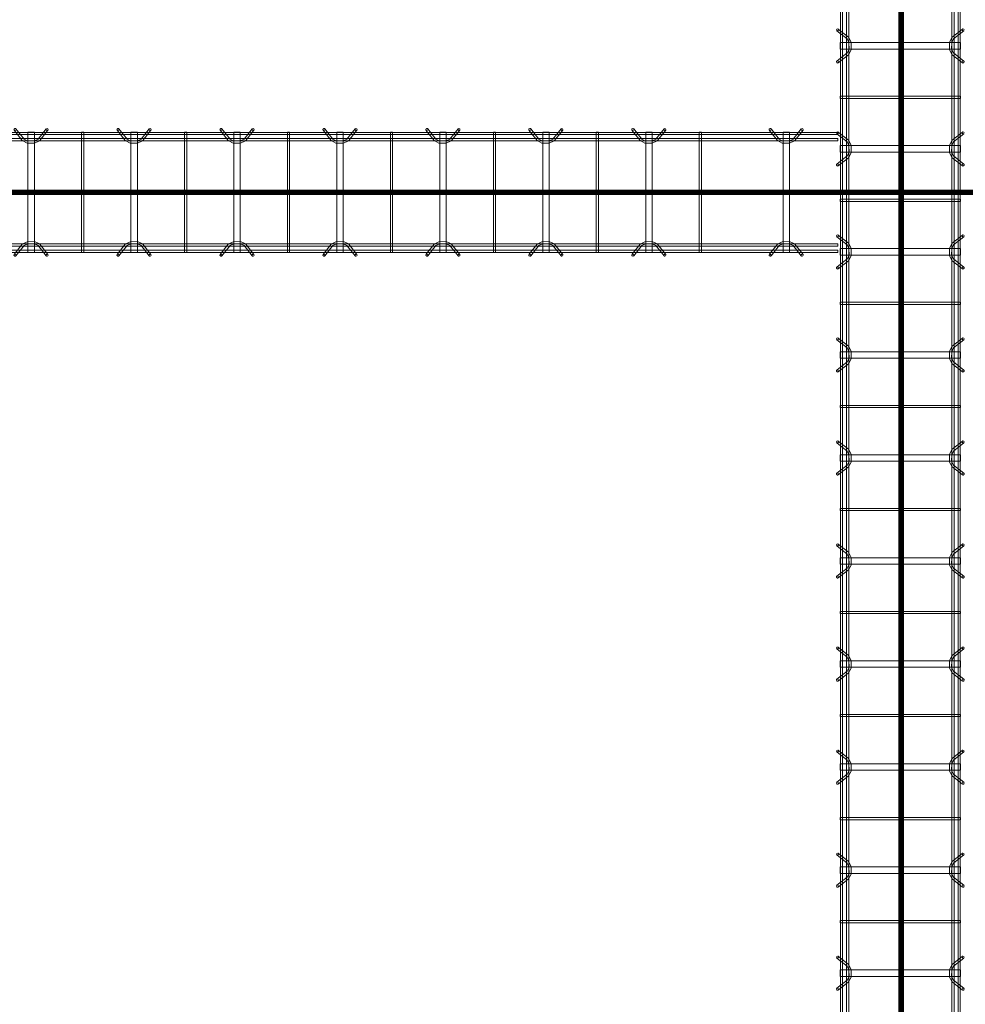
# Model space of a CAD drawing. Header units: inches. Extents: x -4136 to 1945, y -6639 to 12387.
# Tile 451 of 656: x -3094 to -2983, y 11188 to 11303. Entities that reach past the tile are written whole.
import ezdxf

# ---------------------------------------------------------------- set-up
doc = ezdxf.new("R2010")
doc.units = ezdxf.units.IN
doc.header["$MEASUREMENT"] = 0
doc.linetypes.add('Línea de rejilla', pattern=[0.875, 0.5, -0.125, 0.125, -0.125])
for name, color, linetype, lineweight in [('A-FLOR', 7, 'Continuous', 9), ('A-GENM', 7, 'Continuous', 9), ('S-BEAM', 7, 'Continuous', 9), ('S-GRID', 7, 'Continuous', 9)]:
    doc.layers.add(name, color=color, linetype=linetype, lineweight=lineweight)

# ---------------------------------------------------------------- blocks, each defined once
blk = doc.blocks.new('Dowel bar assembly - Dowel bar assembly-669756-SLAB ON GROUND JOINTS')
at = {"layer": 'S-BEAM', "color": 253, "true_color": 0xaaaaaa}
for p, q in [((1289.18, 1.19), (1288.23, 2.39)), ((1291.76, 2.39), (1290.81, 1.19)), ((1301.18, 1.19), (1300.23, 2.39)), ((1303.76, 2.39), (1302.81, 1.19)), ((1313.18, 1.19), (1312.23, 2.39)), ((1315.76, 2.39), (1314.81, 1.19)), ((1325.18, 1.19), (1324.23, 2.39)), ((1327.76, 2.39), (1326.81, 1.19)), ((1337.18, 1.19), (1336.23, 2.39)), ((1339.76, 2.39), (1338.81, 1.19)), ((1349.18, 1.19), (1348.23, 2.39)), ((1351.76, 2.39), (1350.81, 1.19)), ((1361.18, 1.19), (1360.23, 2.39)), ((1363.76, 2.39), (1362.81, 1.19)), ((1373.18, 1.19), (1372.23, 2.39)), ((1375.76, 2.39), (1374.81, 1.19)), ((1385.18, 1.19), (1384.23, 2.39)), ((1387.76, 2.39), (1386.81, 1.19)), ((1397.18, 1.19), (1396.23, 2.39)), ((1399.76, 2.39), (1398.81, 1.19)), ((2175, 1.98), (0, 1.98)), ((0, 1.72), (2175, 1.72)), ((2175, 1.25), (0, 1.25)), ((1288.02, 2.23), (1288.97, 1.03)), ((1289.62, 1.99), (1289.62, -12.01)), ((1290.38, 1.99), (1289.62, 1.99)), ((1289.62, 1.99), (1290.38, 1.99)), ((1290.38, -12.01), (1290.38, 1.99)), ((1291.01, 1.03), (1291.96, 2.23)), ((1295.87, 1.99), (1295.87, -12.01)), ((1296.13, 1.99), (1295.87, 1.99)), ((1295.87, 1.99), (1296.13, 1.99)), ((1296.13, -12.01), (1296.13, 1.99)), ((1300.02, 2.23), (1300.97, 1.03)), ((1301.62, 1.99), (1301.62, -12.01)), ((1302.38, 1.99), (1301.62, 1.99)), ((1301.62, 1.99), (1302.38, 1.99)), ((1302.38, -12.01), (1302.38, 1.99)), ((1303.01, 1.03), (1303.96, 2.23)), ((1307.87, 1.99), (1307.87, -12.01)), ((1308.13, 1.99), (1307.87, 1.99)), ((1307.87, 1.99), (1308.13, 1.99)), ((1308.13, -12.01), (1308.13, 1.99)), ((1312.02, 2.23), (1312.97, 1.03)), ((1313.62, 1.99), (1313.62, -12.01)), ((1314.38, 1.99), (1313.62, 1.99)), ((1313.62, 1.99), (1314.38, 1.99)), ((1314.38, -12.01), (1314.38, 1.99)), ((1315.01, 1.03), (1315.96, 2.23)), ((1319.87, 1.99), (1319.87, -12.01)), ((1320.13, 1.99), (1319.87, 1.99)), ((1319.87, 1.99), (1320.13, 1.99)), ((1320.13, -12.01), (1320.13, 1.99)), ((1324.02, 2.23), (1324.97, 1.03)), ((1325.62, 1.99), (1325.62, -12.01)), ((1326.38, 1.99), (1325.62, 1.99)), ((1325.62, 1.99), (1326.38, 1.99)), ((1326.38, -12.01), (1326.38, 1.99)), ((1327.01, 1.03), (1327.96, 2.23)), ((1331.87, 1.99), (1331.87, -12.01)), ((1332.13, 1.99), (1331.87, 1.99)), ((1331.87, 1.99), (1332.13, 1.99)), ((1332.13, -12.01), (1332.13, 1.99)), ((1336.02, 2.23), (1336.97, 1.03)), ((1337.62, 1.99), (1337.62, -12.01)), ((1338.38, 1.99), (1337.62, 1.99)), ((1337.62, 1.99), (1338.38, 1.99)), ((1338.38, -12.01), (1338.38, 1.99)), ((1339.01, 1.03), (1339.96, 2.23)), ((1343.87, 1.99), (1343.87, -12.01)), ((1344.13, 1.99), (1343.87, 1.99)), ((1343.87, 1.99), (1344.13, 1.99)), ((1344.13, -12.01), (1344.13, 1.99)), ((1348.02, 2.23), (1348.97, 1.03)), ((1349.62, 1.99), (1349.62, -12.01)), ((1350.38, 1.99), (1349.62, 1.99)), ((1349.62, 1.99), (1350.38, 1.99)), ((1350.38, -12.01), (1350.38, 1.99)), ((1351.01, 1.03), (1351.96, 2.23)), ((1355.87, 1.99), (1355.87, -12.01)), ((1356.13, 1.99), (1355.87, 1.99)), ((1355.87, 1.99), (1356.13, 1.99)), ((1356.13, -12.01), (1356.13, 1.99)), ((1360.02, 2.23), (1360.97, 1.03)), ((1361.62, 1.99), (1361.62, -12.01)), ((1362.38, 1.99), (1361.62, 1.99)), ((1361.62, 1.99), (1362.38, 1.99)), ((1362.38, -12.01), (1362.38, 1.99)), ((1363.01, 1.03), (1363.96, 2.23)), ((1367.87, 1.99), (1367.87, -12.01)), ((1368.13, 1.99), (1367.87, 1.99)), ((1367.87, 1.99), (1368.13, 1.99)), ((1368.13, -12.01), (1368.13, 1.99)), ((1372.02, 2.23), (1372.97, 1.03)), ((1373.62, 1.99), (1373.62, -12.01)), ((1374.38, 1.99), (1373.62, 1.99)), ((1373.62, 1.99), (1374.38, 1.99)), ((1374.38, -12.01), (1374.38, 1.99)), ((1375.01, 1.03), (1375.96, 2.23)), ((1379.87, 1.99), (1379.87, -12.01)), ((1380.13, 1.99), (1379.87, 1.99)), ((1379.87, 1.99), (1380.13, 1.99)), ((1380.13, -12.01), (1380.13, 1.99)), ((1384.02, 2.23), (1384.97, 1.03)), ((1385.62, 1.99), (1385.62, -12.01)), ((1386.38, 1.99), (1385.62, 1.99)), ((1385.62, 1.99), (1386.38, 1.99)), ((1386.38, -12.01), (1386.38, 1.99)), ((1387.01, 1.03), (1387.96, 2.23)), ((1391.87, 1.99), (1391.87, -12.01)), ((1392.13, 1.99), (1391.87, 1.99)), ((1391.87, 1.99), (1392.13, 1.99)), ((1392.13, -12.01), (1392.13, 1.99)), ((1396.02, 2.23), (1396.97, 1.03)), ((1397.62, 1.99), (1397.62, -12.01)), ((1398.38, 1.99), (1397.62, 1.99)), ((1397.62, 1.99), (1398.38, 1.99)), ((1398.38, -12.01), (1398.38, 1.99)), ((1399.01, 1.03), (1399.96, 2.23)), ((0, 0.99), (2175, 0.99)), ((2175, -11.01), (0, -11.01)), ((0, -11.27), (2175, -11.27)), ((1288.97, -11.05), (1288.02, -12.25)), ((1288.23, -12.41), (1289.18, -11.21)), ((1290.81, -11.21), (1291.76, -12.41)), ((1291.96, -12.25), (1291.01, -11.05)), ((1300.97, -11.05), (1300.02, -12.25)), ((1300.23, -12.41), (1301.18, -11.21)), ((1302.81, -11.21), (1303.76, -12.41)), ((1303.96, -12.25), (1303.01, -11.05)), ((1312.97, -11.05), (1312.02, -12.25)), ((1312.23, -12.41), (1313.18, -11.21)), ((1314.81, -11.21), (1315.76, -12.41)), ((1315.96, -12.25), (1315.01, -11.05)), ((1324.97, -11.05), (1324.02, -12.25)), ((1324.23, -12.41), (1325.18, -11.21)), ((1326.81, -11.21), (1327.76, -12.41)), ((1327.96, -12.25), (1327.01, -11.05)), ((1336.97, -11.05), (1336.02, -12.25)), ((1336.23, -12.41), (1337.18, -11.21)), ((1338.81, -11.21), (1339.76, -12.41)), ((1339.96, -12.25), (1339.01, -11.05)), ((1348.97, -11.05), (1348.02, -12.25)), ((1348.23, -12.41), (1349.18, -11.21)), ((1350.81, -11.21), (1351.76, -12.41)), ((1351.96, -12.25), (1351.01, -11.05)), ((1360.97, -11.05), (1360.02, -12.25)), ((1360.23, -12.41), (1361.18, -11.21)), ((1362.81, -11.21), (1363.76, -12.41)), ((1363.96, -12.25), (1363.01, -11.05)), ((1372.97, -11.05), (1372.02, -12.25)), ((1372.23, -12.41), (1373.18, -11.21)), ((1374.81, -11.21), (1375.76, -12.41)), ((1375.96, -12.25), (1375.01, -11.05)), ((1384.97, -11.05), (1384.02, -12.25)), ((1384.23, -12.41), (1385.18, -11.21)), ((1386.81, -11.21), (1387.76, -12.41)), ((1387.96, -12.25), (1387.01, -11.05)), ((1396.97, -11.05), (1396.02, -12.25)), ((1396.23, -12.41), (1397.18, -11.21)), ((1398.81, -11.21), (1399.76, -12.41)), ((1399.96, -12.25), (1399.01, -11.05)), ((2175, -11.74), (0, -11.74)), ((0, -12), (2175, -12)), ((1290.38, -12.01), (1289.62, -12.01)), ((1289.62, -12.01), (1290.38, -12.01)), ((1296.13, -12.01), (1295.87, -12.01)), ((1295.87, -12.01), (1296.13, -12.01)), ((1302.38, -12.01), (1301.62, -12.01)), ((1301.62, -12.01), (1302.38, -12.01)), ((1308.13, -12.01), (1307.87, -12.01)), ((1307.87, -12.01), (1308.13, -12.01)), ((1314.38, -12.01), (1313.62, -12.01)), ((1313.62, -12.01), (1314.38, -12.01)), ((1320.13, -12.01), (1319.87, -12.01)), ((1319.87, -12.01), (1320.13, -12.01)), ((1326.38, -12.01), (1325.62, -12.01)), ((1325.62, -12.01), (1326.38, -12.01)), ((1332.13, -12.01), (1331.87, -12.01)), ((1331.87, -12.01), (1332.13, -12.01)), ((1338.38, -12.01), (1337.62, -12.01)), ((1337.62, -12.01), (1338.38, -12.01)), ((1344.13, -12.01), (1343.87, -12.01)), ((1343.87, -12.01), (1344.13, -12.01)), ((1350.38, -12.01), (1349.62, -12.01)), ((1349.62, -12.01), (1350.38, -12.01)), ((1356.13, -12.01), (1355.87, -12.01)), ((1355.87, -12.01), (1356.13, -12.01)), ((1362.38, -12.01), (1361.62, -12.01)), ((1361.62, -12.01), (1362.38, -12.01)), ((1368.13, -12.01), (1367.87, -12.01)), ((1367.87, -12.01), (1368.13, -12.01)), ((1374.38, -12.01), (1373.62, -12.01)), ((1373.62, -12.01), (1374.38, -12.01)), ((1380.13, -12.01), (1379.87, -12.01)), ((1379.87, -12.01), (1380.13, -12.01)), ((1386.38, -12.01), (1385.62, -12.01)), ((1385.62, -12.01), (1386.38, -12.01)), ((1392.13, -12.01), (1391.87, -12.01)), ((1391.87, -12.01), (1392.13, -12.01)), ((1398.38, -12.01), (1397.62, -12.01)), ((1397.62, -12.01), (1398.38, -12.01))]:
    blk.add_line(p, q, dxfattribs=at)
at = {"layer": 'S-BEAM', "color": 253, "true_color": 0xaaaaaa, "flags": 128}
for points in [[(1289.18, 1.19), (1289.62, 0.97), (1290.38, 0.98), (1290.81, 1.19)], [(1301.18, 1.19), (1301.62, 0.97), (1302.38, 0.98), (1302.81, 1.19)], [(1313.18, 1.19), (1313.62, 0.97), (1314.38, 0.98), (1314.81, 1.19)], [(1325.18, 1.19), (1325.62, 0.97), (1326.38, 0.98), (1326.81, 1.19)], [(1337.18, 1.19), (1337.62, 0.97), (1338.38, 0.98), (1338.81, 1.19)], [(1349.18, 1.19), (1349.62, 0.97), (1350.38, 0.98), (1350.81, 1.19)], [(1361.18, 1.19), (1361.62, 0.97), (1362.38, 0.98), (1362.81, 1.19)], [(1373.18, 1.19), (1373.62, 0.97), (1374.38, 0.98), (1374.81, 1.19)], [(1385.18, 1.19), (1385.62, 0.97), (1386.38, 0.98), (1386.81, 1.19)], [(1397.18, 1.19), (1397.62, 0.97), (1398.38, 0.98), (1398.81, 1.19)], [(1288.97, 1.03), (1289.53, 0.73), (1290.39, 0.72), (1290.97, 0.99), (1291.01, 1.03)], [(1300.97, 1.03), (1301.53, 0.73), (1302.39, 0.72), (1302.97, 0.99), (1303.01, 1.03)], [(1312.97, 1.03), (1313.53, 0.73), (1314.39, 0.72), (1314.97, 0.99), (1315.01, 1.03)], [(1324.97, 1.03), (1325.53, 0.73), (1326.39, 0.72), (1326.97, 0.99), (1327.01, 1.03)], [(1336.97, 1.03), (1337.53, 0.73), (1338.39, 0.72), (1338.97, 0.99), (1339.01, 1.03)], [(1348.97, 1.03), (1349.53, 0.73), (1350.39, 0.72), (1350.97, 0.99), (1351.01, 1.03)], [(1360.97, 1.03), (1361.53, 0.73), (1362.39, 0.72), (1362.97, 0.99), (1363.01, 1.03)], [(1372.97, 1.03), (1373.53, 0.73), (1374.39, 0.72), (1374.97, 0.99), (1375.01, 1.03)], [(1384.97, 1.03), (1385.53, 0.73), (1386.39, 0.72), (1386.97, 0.99), (1387.01, 1.03)], [(1396.97, 1.03), (1397.53, 0.73), (1398.39, 0.72), (1398.97, 0.99), (1399.01, 1.03)], [(1288.97, -11.05), (1289.53, -10.75), (1290.39, -10.74), (1290.97, -11.01), (1291.01, -11.05)], [(1289.18, -11.21), (1289.62, -10.99), (1290.38, -11), (1290.81, -11.21)], [(1300.97, -11.05), (1301.53, -10.75), (1302.39, -10.74), (1302.97, -11.01), (1303.01, -11.05)], [(1301.18, -11.21), (1301.62, -10.99), (1302.38, -11), (1302.81, -11.21)], [(1312.97, -11.05), (1313.53, -10.75), (1314.39, -10.74), (1314.97, -11.01), (1315.01, -11.05)], [(1313.18, -11.21), (1313.62, -10.99), (1314.38, -11), (1314.81, -11.21)], [(1324.97, -11.05), (1325.53, -10.75), (1326.39, -10.74), (1326.97, -11.01), (1327.01, -11.05)], [(1325.18, -11.21), (1325.62, -10.99), (1326.38, -11), (1326.81, -11.21)], [(1336.97, -11.05), (1337.53, -10.75), (1338.39, -10.74), (1338.97, -11.01), (1339.01, -11.05)], [(1337.18, -11.21), (1337.62, -10.99), (1338.38, -11), (1338.81, -11.21)], [(1348.97, -11.05), (1349.53, -10.75), (1350.39, -10.74), (1350.97, -11.01), (1351.01, -11.05)], [(1349.18, -11.21), (1349.62, -10.99), (1350.38, -11), (1350.81, -11.21)], [(1360.97, -11.05), (1361.53, -10.75), (1362.39, -10.74), (1362.97, -11.01), (1363.01, -11.05)], [(1361.18, -11.21), (1361.62, -10.99), (1362.38, -11), (1362.81, -11.21)], [(1372.97, -11.05), (1373.53, -10.75), (1374.39, -10.74), (1374.97, -11.01), (1375.01, -11.05)], [(1373.18, -11.21), (1373.62, -10.99), (1374.38, -11), (1374.81, -11.21)], [(1384.97, -11.05), (1385.53, -10.75), (1386.39, -10.74), (1386.97, -11.01), (1387.01, -11.05)], [(1385.18, -11.21), (1385.62, -10.99), (1386.38, -11), (1386.81, -11.21)], [(1396.97, -11.05), (1397.53, -10.75), (1398.39, -10.74), (1398.97, -11.01), (1399.01, -11.05)], [(1397.18, -11.21), (1397.62, -10.99), (1398.38, -11), (1398.81, -11.21)]]:
    blk.add_lwpolyline(points, dxfattribs=at)
at = {"layer": 'S-BEAM', "color": 253, "true_color": 0xaaaaaa}
for centre, major_axis, start_param, end_param in [((1288.12, 2.31), (0.101, 0.08), 5.709265, 8.850858), ((1288.12, 2.31), (0.101, 0.08), 2.567673, 5.709265), ((1291.86, 2.31), (-0.101, 0.08), 3.715513, 6.857105), ((1291.86, 2.31), (-0.101, 0.08), 0.57392, 3.715513), ((1300.12, 2.31), (0.101, 0.08), 5.709265, 8.850858), ((1300.12, 2.31), (0.101, 0.08), 2.567673, 5.709265), ((1303.86, 2.31), (-0.101, 0.08), 3.715513, 6.857105), ((1303.86, 2.31), (-0.101, 0.08), 0.57392, 3.715513), ((1312.12, 2.31), (0.101, 0.08), 5.709265, 8.850858), ((1312.12, 2.31), (0.101, 0.08), 2.567673, 5.709265), ((1315.86, 2.31), (-0.101, 0.08), 3.715513, 6.857105), ((1315.86, 2.31), (-0.101, 0.08), 0.57392, 3.715513), ((1324.12, 2.31), (0.101, 0.08), 5.709265, 8.850858), ((1324.12, 2.31), (0.101, 0.08), 2.567673, 5.709265), ((1327.86, 2.31), (-0.101, 0.08), 3.715513, 6.857105), ((1327.86, 2.31), (-0.101, 0.08), 0.57392, 3.715513), ((1336.12, 2.31), (0.101, 0.08), 5.709265, 8.850858), ((1336.12, 2.31), (0.101, 0.08), 2.567673, 5.709265), ((1339.86, 2.31), (-0.101, 0.08), 3.715513, 6.857105), ((1339.86, 2.31), (-0.101, 0.08), 0.57392, 3.715513), ((1348.12, 2.31), (0.101, 0.08), 5.709265, 8.850858), ((1348.12, 2.31), (0.101, 0.08), 2.567673, 5.709265), ((1351.86, 2.31), (-0.101, 0.08), 3.715513, 6.857105), ((1351.86, 2.31), (-0.101, 0.08), 0.57392, 3.715513), ((1360.12, 2.31), (0.101, 0.08), 5.709265, 8.850858), ((1360.12, 2.31), (0.101, 0.08), 2.567673, 5.709265), ((1363.86, 2.31), (-0.101, 0.08), 3.715513, 6.857105), ((1363.86, 2.31), (-0.101, 0.08), 0.57392, 3.715513), ((1372.12, 2.31), (0.101, 0.08), 5.709265, 8.850858), ((1372.12, 2.31), (0.101, 0.08), 2.567673, 5.709265), ((1375.86, 2.31), (-0.101, 0.08), 3.715513, 6.857105), ((1375.86, 2.31), (-0.101, 0.08), 0.57392, 3.715513), ((1384.12, 2.31), (0.101, 0.08), 5.709265, 8.850858), ((1384.12, 2.31), (0.101, 0.08), 2.567673, 5.709265), ((1387.86, 2.31), (-0.101, 0.08), 3.715513, 6.857105), ((1387.86, 2.31), (-0.101, 0.08), 0.57392, 3.715513), ((1396.12, 2.31), (0.101, 0.08), 5.709265, 8.850858), ((1396.12, 2.31), (0.101, 0.08), 2.567673, 5.709265), ((1399.86, 2.31), (-0.101, 0.08), 3.715513, 6.857105), ((1399.86, 2.31), (-0.101, 0.08), 0.57392, 3.715513), ((1288.12, -12.33), (-0.101, 0.08), 3.715513, 6.857105), ((1288.12, -12.33), (-0.101, 0.08), 0.57392, 3.715513), ((1291.86, -12.33), (0.101, 0.08), 5.709265, 8.850858), ((1291.86, -12.33), (0.101, 0.08), 2.567673, 5.709265), ((1300.12, -12.33), (-0.101, 0.08), 3.715513, 6.857105), ((1300.12, -12.33), (-0.101, 0.08), 0.57392, 3.715513), ((1303.86, -12.33), (0.101, 0.08), 5.709265, 8.850858), ((1303.86, -12.33), (0.101, 0.08), 2.567673, 5.709265), ((1312.12, -12.33), (-0.101, 0.08), 3.715513, 6.857105), ((1312.12, -12.33), (-0.101, 0.08), 0.57392, 3.715513), ((1315.86, -12.33), (0.101, 0.08), 5.709265, 8.850858), ((1315.86, -12.33), (0.101, 0.08), 2.567673, 5.709265), ((1324.12, -12.33), (-0.101, 0.08), 3.715513, 6.857105), ((1324.12, -12.33), (-0.101, 0.08), 0.57392, 3.715513), ((1327.86, -12.33), (0.101, 0.08), 5.709265, 8.850858), ((1327.86, -12.33), (0.101, 0.08), 2.567673, 5.709265), ((1336.12, -12.33), (-0.101, 0.08), 3.715513, 6.857105), ((1336.12, -12.33), (-0.101, 0.08), 0.57392, 3.715513), ((1339.86, -12.33), (0.101, 0.08), 5.709265, 8.850858), ((1339.86, -12.33), (0.101, 0.08), 2.567673, 5.709265), ((1348.12, -12.33), (-0.101, 0.08), 3.715513, 6.857105), ((1348.12, -12.33), (-0.101, 0.08), 0.57392, 3.715513), ((1351.86, -12.33), (0.101, 0.08), 5.709265, 8.850858), ((1351.86, -12.33), (0.101, 0.08), 2.567673, 5.709265), ((1360.12, -12.33), (-0.101, 0.08), 3.715513, 6.857105), ((1360.12, -12.33), (-0.101, 0.08), 0.57392, 3.715513), ((1363.86, -12.33), (0.101, 0.08), 5.709265, 8.850858), ((1363.86, -12.33), (0.101, 0.08), 2.567673, 5.709265), ((1372.12, -12.33), (-0.101, 0.08), 3.715513, 6.857105), ((1372.12, -12.33), (-0.101, 0.08), 0.57392, 3.715513), ((1375.86, -12.33), (0.101, 0.08), 5.709265, 8.850858), ((1375.86, -12.33), (0.101, 0.08), 2.567673, 5.709265), ((1384.12, -12.33), (-0.101, 0.08), 3.715513, 6.857105), ((1384.12, -12.33), (-0.101, 0.08), 0.57392, 3.715513), ((1387.86, -12.33), (0.101, 0.08), 5.709265, 8.850858), ((1387.86, -12.33), (0.101, 0.08), 2.567673, 5.709265), ((1396.12, -12.33), (-0.101, 0.08), 3.715513, 6.857105), ((1396.12, -12.33), (-0.101, 0.08), 0.57392, 3.715513), ((1399.86, -12.33), (0.101, 0.08), 5.709265, 8.850858), ((1399.86, -12.33), (0.101, 0.08), 2.567673, 5.709265)]:
    blk.add_ellipse(centre, major_axis=major_axis, ratio=0.816528, start_param=start_param, end_param=end_param, dxfattribs=at)
blk = doc.blocks.new('Dowel bar assembly - Dowel bar assembly-672828-SLAB ON GROUND JOINTS')
at = {"layer": 'S-BEAM', "color": 253, "true_color": 0xaaaaaa}
for p, q in [((5.18, 1.19), (4.23, 2.39)), ((7.76, 2.39), (6.81, 1.19)), ((17.18, 1.19), (16.23, 2.39)), ((19.76, 2.39), (18.81, 1.19)), ((29.18, 1.19), (28.23, 2.39)), ((31.76, 2.39), (30.81, 1.19)), ((41.18, 1.19), (40.23, 2.39)), ((43.76, 2.39), (42.81, 1.19)), ((53.18, 1.19), (52.23, 2.39)), ((55.76, 2.39), (54.81, 1.19)), ((65.18, 1.19), (64.23, 2.39)), ((67.76, 2.39), (66.81, 1.19)), ((77.18, 1.19), (76.23, 2.39)), ((79.76, 2.39), (78.81, 1.19)), ((89.18, 1.19), (88.23, 2.39)), ((91.76, 2.39), (90.81, 1.19)), ((101.18, 1.19), (100.23, 2.39)), ((103.76, 2.39), (102.81, 1.19)), ((113.18, 1.19), (112.23, 2.39)), ((115.76, 2.39), (114.81, 1.19)), ((129.18, 1.19), (128.23, 2.39)), ((131.76, 2.39), (130.81, 1.19)), ((136, 1.98), (0, 1.98)), ((0, 1.98), (0, 1.72)), ((0, 1.72), (0, 1.98)), ((0, 1.72), (136, 1.72)), ((136, 1.25), (0, 1.25)), ((0, 0.99), (0, 1.25)), ((0, 1.25), (0, 0.99)), ((4.02, 2.23), (4.97, 1.03)), ((5.63, 1.99), (5.63, -12.01)), ((6.38, 1.99), (5.63, 1.99)), ((5.63, 1.99), (6.38, 1.99)), ((6.38, -12.01), (6.38, 1.99)), ((7.01, 1.03), (7.96, 2.23)), ((11.87, 1.99), (11.87, -12.01)), ((12.13, 1.99), (11.87, 1.99)), ((11.87, 1.99), (12.13, 1.99)), ((12.13, -12.01), (12.13, 1.99)), ((16.02, 2.23), (16.97, 1.03)), ((17.63, 1.99), (17.63, -12.01)), ((18.38, 1.99), (17.63, 1.99)), ((17.63, 1.99), (18.38, 1.99)), ((18.38, -12.01), (18.38, 1.99)), ((19.01, 1.03), (19.96, 2.23)), ((23.87, 1.99), (23.87, -12.01)), ((24.13, 1.99), (23.87, 1.99)), ((23.87, 1.99), (24.13, 1.99)), ((24.13, -12.01), (24.13, 1.99)), ((28.02, 2.23), (28.97, 1.03)), ((29.63, 1.99), (29.63, -12.01)), ((30.38, 1.99), (29.63, 1.99)), ((29.63, 1.99), (30.38, 1.99)), ((30.38, -12.01), (30.38, 1.99)), ((31.01, 1.03), (31.96, 2.23)), ((35.87, 1.99), (35.87, -12.01)), ((36.13, 1.99), (35.87, 1.99)), ((35.87, 1.99), (36.13, 1.99)), ((36.13, -12.01), (36.13, 1.99)), ((40.02, 2.23), (40.97, 1.03)), ((41.63, 1.99), (41.63, -12.01)), ((42.38, 1.99), (41.63, 1.99)), ((41.63, 1.99), (42.38, 1.99)), ((42.38, -12.01), (42.38, 1.99)), ((43.01, 1.03), (43.96, 2.23)), ((47.87, 1.99), (47.87, -12.01)), ((48.13, 1.99), (47.87, 1.99)), ((47.87, 1.99), (48.13, 1.99)), ((48.13, -12.01), (48.13, 1.99)), ((52.02, 2.23), (52.97, 1.03)), ((53.63, 1.99), (53.63, -12.01)), ((54.38, 1.99), (53.63, 1.99)), ((53.63, 1.99), (54.38, 1.99)), ((54.38, -12.01), (54.38, 1.99)), ((55.01, 1.03), (55.96, 2.23)), ((59.87, 1.99), (59.87, -12.01)), ((60.13, 1.99), (59.87, 1.99)), ((59.87, 1.99), (60.13, 1.99)), ((60.13, -12.01), (60.13, 1.99)), ((64.02, 2.23), (64.97, 1.03)), ((65.63, 1.99), (65.63, -12.01)), ((66.38, 1.99), (65.63, 1.99)), ((65.63, 1.99), (66.38, 1.99)), ((66.38, -12.01), (66.38, 1.99)), ((67.01, 1.03), (67.96, 2.23)), ((71.87, 1.99), (71.87, -12.01)), ((72.13, 1.99), (71.87, 1.99)), ((71.87, 1.99), (72.13, 1.99)), ((72.13, -12.01), (72.13, 1.99)), ((76.02, 2.23), (76.97, 1.03)), ((77.63, 1.99), (77.63, -12.01)), ((78.38, 1.99), (77.63, 1.99)), ((77.63, 1.99), (78.38, 1.99)), ((78.38, -12.01), (78.38, 1.99)), ((79.01, 1.03), (79.96, 2.23)), ((83.87, 1.99), (83.87, -12.01)), ((84.13, 1.99), (83.87, 1.99)), ((83.87, 1.99), (84.13, 1.99)), ((84.13, -12.01), (84.13, 1.99)), ((88.02, 2.23), (88.97, 1.03)), ((89.63, 1.99), (89.63, -12.01)), ((90.38, 1.99), (89.63, 1.99)), ((89.63, 1.99), (90.38, 1.99)), ((90.38, -12.01), (90.38, 1.99)), ((91.01, 1.03), (91.96, 2.23)), ((95.87, 1.99), (95.87, -12.01)), ((96.13, 1.99), (95.87, 1.99)), ((95.87, 1.99), (96.13, 1.99)), ((96.13, -12.01), (96.13, 1.99)), ((100.02, 2.23), (100.97, 1.03)), ((101.63, 1.99), (101.63, -12.01)), ((102.38, 1.99), (101.63, 1.99)), ((101.63, 1.99), (102.38, 1.99)), ((102.38, -12.01), (102.38, 1.99)), ((103.01, 1.03), (103.96, 2.23)), ((107.87, 1.99), (107.87, -12.01)), ((108.13, 1.99), (107.87, 1.99)), ((107.87, 1.99), (108.13, 1.99)), ((108.13, -12.01), (108.13, 1.99)), ((112.02, 2.23), (112.97, 1.03)), ((113.63, 1.99), (113.63, -12.01)), ((114.38, 1.99), (113.63, 1.99)), ((113.63, 1.99), (114.38, 1.99)), ((114.38, -12.01), (114.38, 1.99)), ((115.01, 1.03), (115.96, 2.23)), ((119.87, 1.99), (119.87, -12.01)), ((120.13, 1.99), (119.87, 1.99)), ((119.87, 1.99), (120.13, 1.99)), ((120.13, -12.01), (120.13, 1.99)), ((128.02, 2.23), (128.97, 1.03)), ((129.63, 1.99), (129.63, -12.01)), ((130.38, 1.99), (129.63, 1.99)), ((129.63, 1.99), (130.38, 1.99)), ((130.38, -12.01), (130.38, 1.99)), ((131.01, 1.03), (131.96, 2.23)), ((136, 1.98), (136, 1.72)), ((136, 1.72), (136, 1.98)), ((136, 0.99), (136, 1.25)), ((136, 1.25), (136, 0.99)), ((0, 0.99), (136, 0.99)), ((136, -11.01), (0, -11.01)), ((0, -11.27), (0, -11.01)), ((0, -11.01), (0, -11.27)), ((0, -11.27), (136, -11.27)), ((4.97, -11.05), (4.02, -12.25)), ((4.23, -12.41), (5.18, -11.21)), ((6.81, -11.21), (7.76, -12.41)), ((7.96, -12.25), (7.01, -11.05)), ((16.97, -11.05), (16.02, -12.25)), ((16.23, -12.41), (17.18, -11.21)), ((18.81, -11.21), (19.76, -12.41)), ((19.96, -12.25), (19.01, -11.05)), ((28.97, -11.05), (28.02, -12.25)), ((28.23, -12.41), (29.18, -11.21)), ((30.81, -11.21), (31.76, -12.41)), ((31.96, -12.25), (31.01, -11.05)), ((40.97, -11.05), (40.02, -12.25)), ((40.23, -12.41), (41.18, -11.21)), ((42.81, -11.21), (43.76, -12.41)), ((43.96, -12.25), (43.01, -11.05)), ((52.97, -11.05), (52.02, -12.25)), ((52.23, -12.41), (53.18, -11.21)), ((54.81, -11.21), (55.76, -12.41)), ((55.96, -12.25), (55.01, -11.05)), ((64.97, -11.05), (64.02, -12.25)), ((64.23, -12.41), (65.18, -11.21)), ((66.81, -11.21), (67.76, -12.41)), ((67.96, -12.25), (67.01, -11.05)), ((76.97, -11.05), (76.02, -12.25)), ((76.23, -12.41), (77.18, -11.21)), ((78.81, -11.21), (79.76, -12.41)), ((79.96, -12.25), (79.01, -11.05)), ((88.97, -11.05), (88.02, -12.25)), ((88.23, -12.41), (89.18, -11.21)), ((90.81, -11.21), (91.76, -12.41)), ((91.96, -12.25), (91.01, -11.05)), ((100.97, -11.05), (100.02, -12.25)), ((100.23, -12.41), (101.18, -11.21)), ((102.81, -11.21), (103.76, -12.41)), ((103.96, -12.25), (103.01, -11.05)), ((112.97, -11.05), (112.02, -12.25)), ((112.23, -12.41), (113.18, -11.21)), ((114.81, -11.21), (115.76, -12.41)), ((115.96, -12.25), (115.01, -11.05)), ((128.97, -11.05), (128.02, -12.25)), ((128.23, -12.41), (129.18, -11.21)), ((130.81, -11.21), (131.76, -12.41)), ((131.96, -12.25), (131.01, -11.05)), ((136, -11.27), (136, -11.01)), ((136, -11.01), (136, -11.27)), ((136, -11.74), (0, -11.74)), ((0, -12), (0, -11.74)), ((0, -11.74), (0, -12)), ((0, -12), (136, -12)), ((6.38, -12.01), (5.63, -12.01)), ((5.63, -12.01), (6.38, -12.01)), ((12.13, -12.01), (11.87, -12.01)), ((11.87, -12.01), (12.13, -12.01)), ((18.38, -12.01), (17.63, -12.01)), ((17.63, -12.01), (18.38, -12.01)), ((24.13, -12.01), (23.87, -12.01)), ((23.87, -12.01), (24.13, -12.01)), ((30.38, -12.01), (29.63, -12.01)), ((29.63, -12.01), (30.38, -12.01)), ((36.13, -12.01), (35.87, -12.01)), ((35.87, -12.01), (36.13, -12.01)), ((42.38, -12.01), (41.63, -12.01)), ((41.63, -12.01), (42.38, -12.01)), ((48.13, -12.01), (47.87, -12.01)), ((47.87, -12.01), (48.13, -12.01)), ((54.38, -12.01), (53.63, -12.01)), ((53.63, -12.01), (54.38, -12.01)), ((60.13, -12.01), (59.87, -12.01)), ((59.87, -12.01), (60.13, -12.01)), ((66.38, -12.01), (65.63, -12.01)), ((65.63, -12.01), (66.38, -12.01)), ((72.13, -12.01), (71.87, -12.01)), ((71.87, -12.01), (72.13, -12.01)), ((78.38, -12.01), (77.63, -12.01)), ((77.63, -12.01), (78.38, -12.01)), ((84.13, -12.01), (83.87, -12.01)), ((83.87, -12.01), (84.13, -12.01)), ((90.38, -12.01), (89.63, -12.01)), ((89.63, -12.01), (90.38, -12.01)), ((96.13, -12.01), (95.87, -12.01)), ((95.87, -12.01), (96.13, -12.01)), ((102.38, -12.01), (101.63, -12.01)), ((101.63, -12.01), (102.38, -12.01)), ((108.13, -12.01), (107.87, -12.01)), ((107.87, -12.01), (108.13, -12.01)), ((114.38, -12.01), (113.63, -12.01)), ((113.63, -12.01), (114.38, -12.01)), ((120.13, -12.01), (119.87, -12.01)), ((119.87, -12.01), (120.13, -12.01)), ((130.38, -12.01), (129.63, -12.01)), ((129.63, -12.01), (130.38, -12.01)), ((136, -12), (136, -11.74)), ((136, -11.74), (136, -12))]:
    blk.add_line(p, q, dxfattribs=at)
at = {"layer": 'S-BEAM', "color": 253, "true_color": 0xaaaaaa, "flags": 128}
for points in [[(5.18, 1.19), (5.62, 0.97), (6.38, 0.98), (6.81, 1.19)], [(17.18, 1.19), (17.62, 0.97), (18.38, 0.98), (18.81, 1.19)], [(29.18, 1.19), (29.62, 0.97), (30.38, 0.98), (30.81, 1.19)], [(41.18, 1.19), (41.62, 0.97), (42.38, 0.98), (42.81, 1.19)], [(53.18, 1.19), (53.62, 0.97), (54.38, 0.98), (54.81, 1.19)], [(65.18, 1.19), (65.62, 0.97), (66.38, 0.98), (66.81, 1.19)], [(77.18, 1.19), (77.62, 0.97), (78.38, 0.98), (78.81, 1.19)], [(89.18, 1.19), (89.62, 0.97), (90.38, 0.98), (90.81, 1.19)], [(101.18, 1.19), (101.62, 0.97), (102.38, 0.98), (102.81, 1.19)], [(113.18, 1.19), (113.62, 0.97), (114.38, 0.98), (114.81, 1.19)], [(129.18, 1.19), (129.62, 0.97), (130.38, 0.98), (130.81, 1.19)], [(4.97, 1.03), (5.53, 0.73), (6.39, 0.72), (6.97, 0.99), (7.01, 1.03)], [(16.97, 1.03), (17.53, 0.73), (18.39, 0.72), (18.97, 0.99), (19.01, 1.03)], [(28.97, 1.03), (29.53, 0.73), (30.39, 0.72), (30.97, 0.99), (31.01, 1.03)], [(40.97, 1.03), (41.53, 0.73), (42.39, 0.72), (42.97, 0.99), (43.01, 1.03)], [(52.97, 1.03), (53.53, 0.73), (54.39, 0.72), (54.97, 0.99), (55.01, 1.03)], [(64.97, 1.03), (65.53, 0.73), (66.39, 0.72), (66.97, 0.99), (67.01, 1.03)], [(76.97, 1.03), (77.53, 0.73), (78.39, 0.72), (78.97, 0.99), (79.01, 1.03)], [(88.97, 1.03), (89.53, 0.73), (90.39, 0.72), (90.97, 0.99), (91.01, 1.03)], [(100.97, 1.03), (101.53, 0.73), (102.39, 0.72), (102.97, 0.99), (103.01, 1.03)], [(112.97, 1.03), (113.53, 0.73), (114.39, 0.72), (114.97, 0.99), (115.01, 1.03)], [(128.97, 1.03), (129.53, 0.73), (130.39, 0.72), (130.97, 0.99), (131.01, 1.03)], [(4.97, -11.05), (5.53, -10.75), (6.39, -10.74), (6.97, -11.01), (7.01, -11.05)], [(5.18, -11.21), (5.62, -10.99), (6.38, -11), (6.81, -11.21)], [(16.97, -11.05), (17.53, -10.75), (18.39, -10.74), (18.97, -11.01), (19.01, -11.05)], [(17.18, -11.21), (17.62, -10.99), (18.38, -11), (18.81, -11.21)], [(28.97, -11.05), (29.53, -10.75), (30.39, -10.74), (30.97, -11.01), (31.01, -11.05)], [(29.18, -11.21), (29.62, -10.99), (30.38, -11), (30.81, -11.21)], [(40.97, -11.05), (41.53, -10.75), (42.39, -10.74), (42.97, -11.01), (43.01, -11.05)], [(41.18, -11.21), (41.62, -10.99), (42.38, -11), (42.81, -11.21)], [(52.97, -11.05), (53.53, -10.75), (54.39, -10.74), (54.97, -11.01), (55.01, -11.05)], [(53.18, -11.21), (53.62, -10.99), (54.38, -11), (54.81, -11.21)], [(64.97, -11.05), (65.53, -10.75), (66.39, -10.74), (66.97, -11.01), (67.01, -11.05)], [(65.18, -11.21), (65.62, -10.99), (66.38, -11), (66.81, -11.21)], [(76.97, -11.05), (77.53, -10.75), (78.39, -10.74), (78.97, -11.01), (79.01, -11.05)], [(77.18, -11.21), (77.62, -10.99), (78.38, -11), (78.81, -11.21)], [(88.97, -11.05), (89.53, -10.75), (90.39, -10.74), (90.97, -11.01), (91.01, -11.05)], [(89.18, -11.21), (89.62, -10.99), (90.38, -11), (90.81, -11.21)], [(100.97, -11.05), (101.53, -10.75), (102.39, -10.74), (102.97, -11.01), (103.01, -11.05)], [(101.18, -11.21), (101.62, -10.99), (102.38, -11), (102.81, -11.21)], [(112.97, -11.05), (113.53, -10.75), (114.39, -10.74), (114.97, -11.01), (115.01, -11.05)], [(113.18, -11.21), (113.62, -10.99), (114.38, -11), (114.81, -11.21)], [(128.97, -11.05), (129.53, -10.75), (130.39, -10.74), (130.97, -11.01), (131.01, -11.05)], [(129.18, -11.21), (129.62, -10.99), (130.38, -11), (130.81, -11.21)]]:
    blk.add_lwpolyline(points, dxfattribs=at)
at = {"layer": 'S-BEAM', "color": 253, "true_color": 0xaaaaaa}
for centre, major_axis, start_param, end_param in [((4.12, 2.31), (0.101, 0.08), 5.709265, 8.850858), ((4.12, 2.31), (0.101, 0.08), 2.567673, 5.709265), ((7.86, 2.31), (-0.101, 0.08), 3.715513, 6.857105), ((7.86, 2.31), (-0.101, 0.08), 0.57392, 3.715513), ((16.12, 2.31), (0.101, 0.08), 5.709265, 8.850858), ((16.12, 2.31), (0.101, 0.08), 2.567673, 5.709265), ((19.86, 2.31), (-0.101, 0.08), 3.715513, 6.857105), ((19.86, 2.31), (-0.101, 0.08), 0.57392, 3.715513), ((28.12, 2.31), (0.101, 0.08), 5.709265, 8.850858), ((28.12, 2.31), (0.101, 0.08), 2.567673, 5.709265), ((31.86, 2.31), (-0.101, 0.08), 3.715513, 6.857105), ((31.86, 2.31), (-0.101, 0.08), 0.57392, 3.715513), ((40.12, 2.31), (0.101, 0.08), 5.709265, 8.850858), ((40.12, 2.31), (0.101, 0.08), 2.567673, 5.709265), ((43.86, 2.31), (-0.101, 0.08), 3.715513, 6.857105), ((43.86, 2.31), (-0.101, 0.08), 0.57392, 3.715513), ((52.12, 2.31), (0.101, 0.08), 5.709265, 8.850858), ((52.12, 2.31), (0.101, 0.08), 2.567673, 5.709265), ((55.86, 2.31), (-0.101, 0.08), 3.715513, 6.857105), ((55.86, 2.31), (-0.101, 0.08), 0.57392, 3.715513), ((64.12, 2.31), (0.101, 0.08), 5.709265, 8.850858), ((64.12, 2.31), (0.101, 0.08), 2.567673, 5.709265), ((67.86, 2.31), (-0.101, 0.08), 3.715513, 6.857105), ((67.86, 2.31), (-0.101, 0.08), 0.57392, 3.715513), ((76.12, 2.31), (0.101, 0.08), 5.709265, 8.850858), ((76.12, 2.31), (0.101, 0.08), 2.567673, 5.709265), ((79.86, 2.31), (-0.101, 0.08), 3.715513, 6.857105), ((79.86, 2.31), (-0.101, 0.08), 0.57392, 3.715513), ((88.12, 2.31), (0.101, 0.08), 5.709265, 8.850858), ((88.12, 2.31), (0.101, 0.08), 2.567673, 5.709265), ((91.86, 2.31), (-0.101, 0.08), 3.715513, 6.857105), ((91.86, 2.31), (-0.101, 0.08), 0.57392, 3.715513), ((100.12, 2.31), (0.101, 0.08), 5.709265, 8.850858), ((100.12, 2.31), (0.101, 0.08), 2.567673, 5.709265), ((103.86, 2.31), (-0.101, 0.08), 3.715513, 6.857105), ((103.86, 2.31), (-0.101, 0.08), 0.57392, 3.715513), ((112.12, 2.31), (0.101, 0.08), 5.709265, 8.850858), ((112.12, 2.31), (0.101, 0.08), 2.567673, 5.709265), ((115.86, 2.31), (-0.101, 0.08), 3.715513, 6.857105), ((115.86, 2.31), (-0.101, 0.08), 0.57392, 3.715513), ((128.12, 2.31), (0.101, 0.08), 5.709265, 8.850858), ((128.12, 2.31), (0.101, 0.08), 2.567673, 5.709265), ((131.86, 2.31), (-0.101, 0.08), 3.715513, 6.857105), ((131.86, 2.31), (-0.101, 0.08), 0.57392, 3.715513), ((4.12, -12.33), (-0.101, 0.08), 3.715513, 6.857105), ((4.12, -12.33), (-0.101, 0.08), 0.57392, 3.715513), ((7.86, -12.33), (0.101, 0.08), 5.709265, 8.850858), ((7.86, -12.33), (0.101, 0.08), 2.567673, 5.709265), ((16.12, -12.33), (-0.101, 0.08), 3.715513, 6.857105), ((16.12, -12.33), (-0.101, 0.08), 0.57392, 3.715513), ((19.86, -12.33), (0.101, 0.08), 5.709265, 8.850858), ((19.86, -12.33), (0.101, 0.08), 2.567673, 5.709265), ((28.12, -12.33), (-0.101, 0.08), 3.715513, 6.857105), ((28.12, -12.33), (-0.101, 0.08), 0.57392, 3.715513), ((31.86, -12.33), (0.101, 0.08), 5.709265, 8.850858), ((31.86, -12.33), (0.101, 0.08), 2.567673, 5.709265), ((40.12, -12.33), (-0.101, 0.08), 3.715513, 6.857105), ((40.12, -12.33), (-0.101, 0.08), 0.57392, 3.715513), ((43.86, -12.33), (0.101, 0.08), 5.709265, 8.850858), ((43.86, -12.33), (0.101, 0.08), 2.567673, 5.709265), ((52.12, -12.33), (-0.101, 0.08), 3.715513, 6.857105), ((52.12, -12.33), (-0.101, 0.08), 0.57392, 3.715513), ((55.86, -12.33), (0.101, 0.08), 5.709265, 8.850858), ((55.86, -12.33), (0.101, 0.08), 2.567673, 5.709265), ((64.12, -12.33), (-0.101, 0.08), 3.715513, 6.857105), ((64.12, -12.33), (-0.101, 0.08), 0.57392, 3.715513), ((67.86, -12.33), (0.101, 0.08), 5.709265, 8.850858), ((67.86, -12.33), (0.101, 0.08), 2.567673, 5.709265), ((76.12, -12.33), (-0.101, 0.08), 3.715513, 6.857105), ((76.12, -12.33), (-0.101, 0.08), 0.57392, 3.715513), ((79.86, -12.33), (0.101, 0.08), 5.709265, 8.850858), ((79.86, -12.33), (0.101, 0.08), 2.567673, 5.709265), ((88.12, -12.33), (-0.101, 0.08), 3.715513, 6.857105), ((88.12, -12.33), (-0.101, 0.08), 0.57392, 3.715513), ((91.86, -12.33), (0.101, 0.08), 5.709265, 8.850858), ((91.86, -12.33), (0.101, 0.08), 2.567673, 5.709265), ((100.12, -12.33), (-0.101, 0.08), 3.715513, 6.857105), ((100.12, -12.33), (-0.101, 0.08), 0.57392, 3.715513), ((103.86, -12.33), (0.101, 0.08), 5.709265, 8.850858), ((103.86, -12.33), (0.101, 0.08), 2.567673, 5.709265), ((112.12, -12.33), (-0.101, 0.08), 3.715513, 6.857105), ((112.12, -12.33), (-0.101, 0.08), 0.57392, 3.715513), ((115.86, -12.33), (0.101, 0.08), 5.709265, 8.850858), ((115.86, -12.33), (0.101, 0.08), 2.567673, 5.709265), ((128.12, -12.33), (-0.101, 0.08), 3.715513, 6.857105), ((128.12, -12.33), (-0.101, 0.08), 0.57392, 3.715513), ((131.86, -12.33), (0.101, 0.08), 5.709265, 8.850858), ((131.86, -12.33), (0.101, 0.08), 2.567673, 5.709265)]:
    blk.add_ellipse(centre, major_axis=major_axis, ratio=0.816528, start_param=start_param, end_param=end_param, dxfattribs=at)

msp = doc.modelspace()

# ---------------------------------------------------------------- hatches: boundary and pattern name
at = {"layer": 'A-GENM', "true_color": 0x0000ff}
for points in [[(-2990.65717, 12077.1894), (-2990.65717, 12076.83507), (-2990.65717, 9901.50436), (-2990.65717, 9901.1894), (-2991.08036, 9901.1894), (-2991.08036, 9901.50436), (-2991.08036, 12076.83507), (-2991.08036, 12077.1894)], [(-2991.02059, 9901.1894), (-2991.02059, 9901.50436), (-2991.02059, 12076.83507), (-2991.02059, 12077.1894), (-2990.62689, 12077.1894), (-2990.62689, 12076.83507), (-2990.62689, 9901.50436), (-2990.62689, 9901.1894)], [(-2990.65869, 12077.1894), (-2990.65869, 12076.83507), (-2990.65869, 9901.50436), (-2990.65869, 9901.1894), (-2991.00273, 9901.1894), (-2991.00273, 9901.50436), (-2991.00273, 12076.83507), (-2991.00273, 12077.1894)], [(-2990.57181, 12077.1894), (-2990.57181, 12076.83507), (-2990.57181, 9901.50436), (-2990.57181, 9901.1894), (-2990.99348, 9901.1894), (-2990.99348, 9901.50436), (-2990.99348, 12076.83507), (-2990.99348, 12077.1894)], [(-2990.7803, 12077.1894), (-2990.7803, 12076.83507), (-2990.7803, 9901.50436), (-2990.7803, 9901.1894), (-2990.86718, 9901.1894), (-2990.86718, 9901.50436), (-2990.86718, 12076.83507), (-2990.86718, 12077.1894)], [(-2990.57029, 12077.1894), (-2990.57029, 12076.83507), (-2990.57029, 9901.50436), (-2990.57029, 9901.1894), (-2990.7803, 9901.1894), (-2990.7803, 9901.50436), (-2990.7803, 12076.83507), (-2990.7803, 12077.1894)], [(-2847.53246, 11282.18277), (-3134.11501, 11282.18277), (-3133.85839, 11282.4394), (-3134.02496, 11282.60597), (-2847.62252, 11282.60597), (-2847.78909, 11282.4394)], [(-2847.74565, 11282.48284), (-3133.90183, 11282.48284), (-3134.11184, 11282.69285), (-2847.53564, 11282.69285)], [(-2847.61934, 11282.26965), (-3134.02813, 11282.26965), (-3133.85839, 11282.4394), (-3134.11032, 11282.69133), (-2847.53716, 11282.69133), (-2847.78909, 11282.4394)], [(-2847.59224, 11282.24255), (-3134.05524, 11282.24255), (-3133.85839, 11282.4394), (-3133.96974, 11282.55075), (-3134.05524, 11282.63625), (-2847.59224, 11282.63625), (-2847.67773, 11282.55075), (-2847.78909, 11282.4394)], [(-2847.6101, 11282.26041), (-3134.03738, 11282.26041), (-3133.85839, 11282.4394), (-3134.02344, 11282.60445), (-2847.62404, 11282.60445), (-2847.78909, 11282.4394)], [(-2847.78909, 11282.4394), (-2847.74565, 11282.39596), (-3133.90183, 11282.39596), (-3133.85839, 11282.4394), (-3133.90183, 11282.48284), (-2847.74565, 11282.48284)]]:
    msp.add_hatch(color=5, dxfattribs=at).paths.add_polyline_path(points, flags=0)

# ---------------------------------------------------------------- linework, layer by layer
at = {"layer": 'A-FLOR'}
for p, q in [((-2991.08036, 12076.83507), (-2991.08036, 9901.1894)), ((-2991.02059, 9901.1894), (-2991.02059, 12076.83507)), ((-2991.00273, 9901.1894), (-2991.00273, 12076.83507)), ((-2990.99348, 12076.83507), (-2990.99348, 9901.1894)), ((-2990.98122, 12076.83507), (-2990.98122, 9901.1894)), ((-2990.91585, 12076.83507), (-2990.91585, 9901.1894)), ((-2990.86718, 12076.83507), (-2990.86718, 9901.1894)), ((-2990.7803, 9901.1894), (-2990.7803, 12076.83507)), ((-2990.66626, 12076.83507), (-2990.66626, 9901.1894)), ((-2990.65869, 12076.83507), (-2990.65869, 9901.1894)), ((-2990.65717, 12076.83507), (-2990.65717, 9901.1894)), ((-2990.62689, 12076.83507), (-2990.62689, 9901.1894)), ((-2990.57181, 12076.83507), (-2990.57181, 9901.1894)), ((-2990.57029, 12076.83507), (-2990.57029, 9901.1894))]:
    msp.add_line(p, q, dxfattribs=at)
at = {"layer": 'A-GENM', "color": 5, "true_color": 0x0000ff}
for p, q in [((-2991.08036, 9901.50436), (-2991.08036, 12076.83507)), ((-2991.02059, 12076.83507), (-2991.02059, 9901.50436)), ((-2991.02059, 12076.83507), (-2991.02059, 9901.50436)), ((-2991.00273, 12076.83507), (-2991.00273, 9901.50436)), ((-2990.99348, 9901.50436), (-2990.99348, 12076.83507)), ((-2990.98122, 9901.50436), (-2990.98122, 12076.83507)), ((-2990.98122, 12076.83507), (-2990.98122, 9901.50436)), ((-2990.91585, 9901.50436), (-2990.91585, 12076.83507)), ((-2990.86718, 9901.50436), (-2990.86718, 12076.83507)), ((-2990.7803, 12076.83507), (-2990.7803, 9901.50436)), ((-2990.66626, 9901.50436), (-2990.66626, 12076.83507)), ((-2990.66626, 9901.50436), (-2990.66626, 12076.83507)), ((-2990.65869, 9901.50436), (-2990.65869, 12076.83507)), ((-2990.65717, 9901.50436), (-2990.65717, 12076.83507)), ((-2990.62689, 12076.83507), (-2990.62689, 9901.50436)), ((-2990.62689, 12076.83507), (-2990.62689, 9901.50436)), ((-2990.57181, 9901.50436), (-2990.57181, 12076.83507)), ((-2990.57029, 9901.50436), (-2990.57029, 12076.83507)), ((-2847.53564, 11282.69285), (-3134.11184, 11282.69285)), ((-2847.53716, 11282.69133), (-3134.11032, 11282.69133)), ((-3134.05524, 11282.63625), (-2847.59224, 11282.63625)), ((-3134.05524, 11282.63625), (-2847.59224, 11282.63625)), ((-2847.61934, 11282.26965), (-3134.02813, 11282.26965)), ((-2847.62252, 11282.60597), (-3134.02496, 11282.60597)), ((-2847.62404, 11282.60445), (-3134.02344, 11282.60445)), ((-2847.63161, 11282.59688), (-3134.01587, 11282.59688)), ((-2847.63161, 11282.59688), (-3134.01587, 11282.59688)), ((-2847.63161, 11282.28192), (-3134.01587, 11282.28192)), ((-3134.01587, 11282.28192), (-2847.63161, 11282.28192)), ((-2847.69698, 11282.34729), (-3133.9505, 11282.34729)), ((-3133.90183, 11282.48284), (-2847.74565, 11282.48284)), ((-3133.90183, 11282.39596), (-2847.74565, 11282.39596)), ((-2847.53246, 11282.18277), (-3134.11501, 11282.18277)), ((-3134.05524, 11282.24255), (-2847.59224, 11282.24255)), ((-3134.05524, 11282.24255), (-2847.59224, 11282.24255)), ((-3134.03738, 11282.26041), (-2847.6101, 11282.26041))]:
    msp.add_line(p, q, dxfattribs=at)
at = {"layer": 'S-GRID', "color": 253, "linetype": 'Línea de rejilla', "true_color": 0xaaaaaa}
msp.add_line((-1777.2452, 11282.4394), (-4038.05123, 11282.4394), dxfattribs=at)

# ---------------------------------------------------------------- block references
at = {"layer": 'S-BEAM', "color": 253, "true_color": 0xaaaaaa, "rotation": 89.99999999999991}
msp.add_blockref('Dowel bar assembly - Dowel bar assembly-669756-SLAB ON GROUND JOINTS', (-2995.93092, 9901.50636), dxfattribs=at)
at = {"layer": 'S-BEAM', "color": 253, "true_color": 0xaaaaaa}
msp.add_blockref('Dowel bar assembly - Dowel bar assembly-672828-SLAB ON GROUND JOINTS', (-3134.22008, 11287.44959), dxfattribs=at)

doc.saveas('drawing.dxf')
